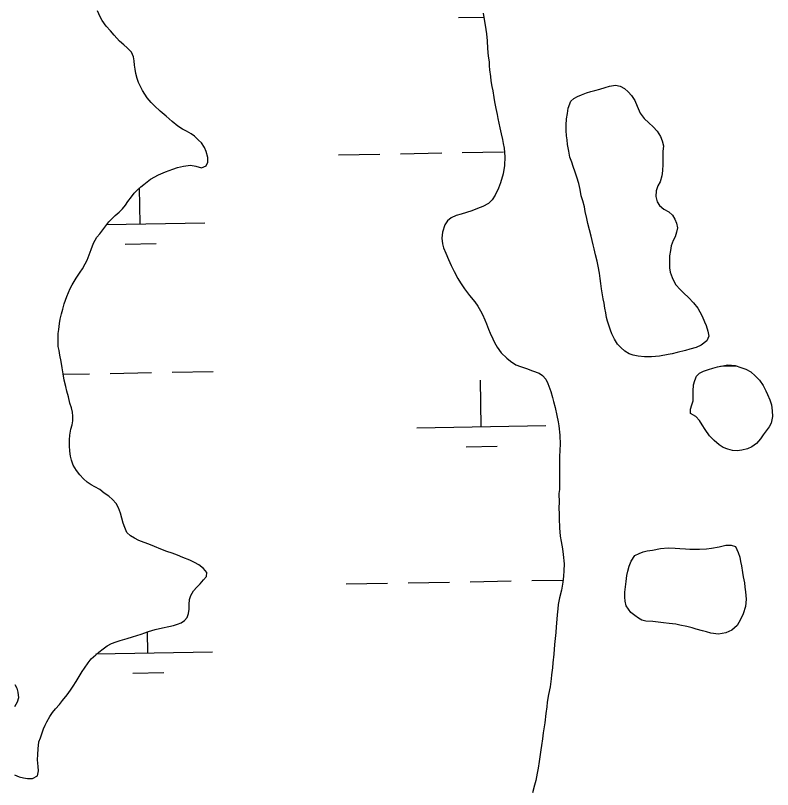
# Model space of a CAD drawing. Extents: x 3925854 to 3964121, y 224593 to 250589.
# Drawn here: x 3933307 to 3933894, y 234008 to 234608 of the extents above; entities that cross this region are included whole.
import ezdxf

# ---------------------------------------------------------------- set-up
doc = ezdxf.new("R2010")
doc.units = 0
doc.layers.add('V-WETL-SWMP', color=7, linetype='Continuous')

msp = doc.modelspace()

# ---------------------------------------------------------------- linework, layer by layer
at = {"layer": 'V-WETL-SWMP'}
for p, q in [((3933650.127, 234606.076), (3933669.686, 234606.432)), ((3933557.182, 234499.752), (3933589.175, 234500.334)), ((3933605.171, 234500.624), (3933637.164, 234501.206)), ((3933653.16, 234501.497), (3933685.153, 234502.079)), ((3933403.536, 234446.219), (3933403.033, 234474.249)), ((3933377.383, 234445.743), (3933453.524, 234447.128)), ((3933391.815, 234430.576), (3933415.81, 234431.012)), ((3933853.255, 234335.882), (3933865.56, 234336.106)), ((3933343.765, 234329.706), (3933364.208, 234330.078)), ((3933380.204, 234330.369), (3933412.197, 234330.951)), ((3933428.193, 234331.241), (3933460.186, 234331.823)), ((3933667.815, 234289.171), (3933667.169, 234325.157)), ((3933617.827, 234288.262), (3933717.804, 234290.08)), ((3933656.095, 234273.528), (3933680.089, 234273.964)), ((3933563.15, 234167.203), (3933595.142, 234167.785)), ((3933611.139, 234168.076), (3933643.131, 234168.658)), ((3933659.128, 234168.949), (3933691.12, 234169.53)), ((3933707.116, 234169.821), (3933730.924, 234170.254)), ((3933409.503, 234113.67), (3933409.202, 234130.449)), ((3933369.15, 234112.937), (3933459.492, 234114.579)), ((3933397.783, 234098.027), (3933421.777, 234098.463))]:
    msp.add_line(p, q, dxfattribs=at)
for points in [[(3933343.819, 234329.982), (3933342.996, 234334.77), (3933342.328, 234339.56), (3933341.349, 234344.502), (3933340.694, 234348.054), (3933340.043, 234351.142), (3933339.841, 234355.782), (3933339.94, 234361.199), (3933340.373, 234364.298), (3933340.943, 234369.101), (3933341.528, 234372.356), (3933342.415, 234376.389), (3933343.46, 234380.113), (3933344.657, 234384.149), (3933346.608, 234390.049), (3933349.177, 234396.11), (3933350.849, 234399.067), (3933353.892, 234404.05), (3933356.938, 234408.878), (3933358.769, 234411.372), (3933360.741, 234415.261), (3933362.413, 234418.218), (3933363.919, 234422.257), (3933365.58, 234426.297), (3933367.386, 234431.267), (3933369.968, 234435.935), (3933372.262, 234438.59), (3933376.078, 234443.735), (3933379.286, 234447.791), (3933384.188, 234452.638), (3933387.101, 234455.298), (3933389.859, 234457.957), (3933392.151, 234460.766), (3933393.979, 234463.57), (3933396.728, 234467.157), (3933398.711, 234469.963), (3933400.855, 234472.151), (3933404.077, 234474.814), (3933406.377, 234476.85), (3933411.597, 234480.926), (3933417.598, 234484.237), (3933423.144, 234486.615), (3933428.695, 234488.529), (3933432.396, 234489.804), (3933437.181, 234490.936), (3933442.434, 234491.764), (3933446.621, 234490.878), (3933451.12, 234489.686), (3933454.508, 234491.269), (3933455.872, 234494.068), (3933455.836, 234497.626), (3933454.705, 234502.257), (3933453.281, 234505.337), (3933450.922, 234509.027), (3933448.579, 234511.169), (3933445.609, 234514.079), (3933443.113, 234516.065), (3933439.378, 234518.193), (3933436.268, 234519.708), (3933432.685, 234521.993), (3933428.317, 234525.507), (3933423.632, 234529.637), (3933418.951, 234533.458), (3933414.576, 234537.591), (3933411.917, 234540.349), (3933408.785, 234544.031), (3933405.169, 234549.564), (3933402.321, 234555.725), (3933401.051, 234558.806), (3933400.238, 234562.666), (3933399.583, 234566.219), (3933399.087, 234569.308), (3933398.744, 234572.554), (3933398.403, 234575.646), (3933396.818, 234579.343), (3933393.381, 234582.558), (3933390.881, 234584.853), (3933387.601, 234587.914), (3933383.221, 234592.512), (3933380.557, 234595.734), (3933377.114, 234599.567), (3933374.13, 234603.869), (3933372.553, 234606.793), (3933370.339, 234611.413)], [(3933669.319, 234609.529), (3933669.82, 234606.119), (3933670.485, 234601.781), (3933671.465, 234596.98), (3933671.81, 234593.569), (3933672.488, 234587.989), (3933672.702, 234582.249), (3933673.075, 234576.2), (3933673.895, 234571.863), (3933674.082, 234568.761), (3933674.27, 234565.504), (3933674.943, 234560.389), (3933675.289, 234556.978), (3933676.109, 234552.641), (3933676.765, 234549.234), (3933677.593, 234544.121), (3933678.094, 234540.712), (3933679.075, 234535.756), (3933680.056, 234530.954), (3933680.708, 234527.857), (3933682.335, 234520.58), (3933683.312, 234516.089), (3933684.289, 234511.598), (3933684.786, 234508.5), (3933685.6, 234504.783), (3933686.134, 234498.115), (3933685.735, 234491.593), (3933684.717, 234484.909), (3933682.77, 234478.061), (3933681.259, 234474.01)], [(3933735.089, 234535.836), (3933737.193, 234541.412), (3933739.487, 234543.442), (3933742.403, 234545.015), (3933745.63, 234546.283), (3933749.472, 234547.865), (3933752.703, 234548.824), (3933755.935, 234549.629), (3933759.628, 234550.747), (3933763.783, 234551.87), (3933767.168, 234552.83), (3933771.789, 234553.649), (3933775.5, 234552.915), (3933778.759, 234551.097), (3933781.564, 234548.502), (3933784.371, 234545.599), (3933786.723, 234541.919), (3933788.775, 234537.465), (3933790.991, 234532.087), (3933793.965, 234527.951), (3933797.705, 234524.44), (3933801.131, 234521.388), (3933804.096, 234518.178), (3933806.761, 234514.039), (3933808.031, 234510.657), (3933808.997, 234506.654), (3933808.579, 234502.329), (3933808.469, 234498.007), (3933808.524, 234492.607), (3933808.269, 234487.357), (3933807.847, 234483.341), (3933806.35, 234478.85), (3933804.684, 234475.747), (3933803.491, 234471.722), (3933803.225, 234467.553), (3933804.193, 234463.396), (3933805.921, 234460.482), (3933809.345, 234457.585), (3933813.225, 234455.464), (3933816.029, 234452.869), (3933817.912, 234449.802), (3933819.022, 234446.882), (3933819.833, 234443.032), (3933819.095, 234439.784), (3933818.051, 234436.224), (3933816.537, 234433.431), (3933815.038, 234429.094), (3933814.455, 234425.693), (3933813.728, 234421.365), (3933813.78, 234416.273), (3933813.821, 234412.261), (3933814.321, 234408.717), (3933815.752, 234404.565), (3933818.429, 234399.346), (3933822.176, 234395.063), (3933824.826, 234392.467), (3933828.41, 234389.109), (3933832.308, 234385.136), (3933835.747, 234380.851), (3933837.319, 234378.089), (3933839.051, 234374.712), (3933840.948, 234370.256), (3933842.211, 234367.491), (3933843.49, 234363.183), (3933844.302, 234359.179), (3933842.641, 234355.613), (3933838.2, 234352.327), (3933834.361, 234350.436), (3933829.59, 234349.152), (3933826.205, 234348.192), (3933819.742, 234346.428), (3933815.738, 234345.616), (3933812.657, 234345.121), (3933805.88, 234343.817), (3933799.714, 234343.137), (3933794.312, 234343.236), (3933789.524, 234343.65), (3933785.504, 234344.38), (3933782.407, 234345.429), (3933778.989, 234347.709), (3933776.029, 234350.456), (3933773.533, 234353.054), (3933771.179, 234356.888), (3933769.13, 234361.033), (3933768.02, 234363.954), (3933766.748, 234367.645), (3933765.791, 234370.721), (3933764.989, 234373.645), (3933764.334, 234377.342), (3933763.681, 234380.885), (3933763.024, 234384.736), (3933762.372, 234388.124), (3933761.877, 234391.205), (3933761.057, 234395.981), (3933760.551, 234400.142), (3933759.895, 234403.994), (3933759.389, 234408.155), (3933758.41, 234413.392), (3933757.751, 234417.397), (3933756.314, 234422.166), (3933755.341, 234426.786)], [(3933755.341, 234426.786), (3933754.536, 234430.018), (3933752.923, 234436.792), (3933751.639, 234441.717), (3933750.508, 234446.643), (3933749.697, 234450.493), (3933748.407, 234455.881), (3933747.754, 234459.424), (3933746.472, 234464.04), (3933745.351, 234468.041), (3933744.53, 234472.816), (3933743.403, 234477.434), (3933741.809, 234482.356), (3933740.688, 234486.357), (3933739.099, 234490.816), (3933738.14, 234494.047), (3933736.556, 234498.043), (3933735.739, 234502.51), (3933734.605, 234507.745), (3933734.413, 234511.446), (3933733.918, 234514.528), (3933733.723, 234518.538), (3933733.68, 234522.704), (3933733.939, 234527.645), (3933734.669, 234531.665), (3933735.089, 234535.836)], [(3933681.259, 234474.01), (3933678.678, 234468.397), (3933676.386, 234464.959), (3933673.466, 234462.136), (3933669.145, 234459.763), (3933664.972, 234458.014), (3933660.488, 234456.416), (3933656.311, 234455.131), (3933652.134, 234453.847), (3933648.265, 234452.721), (3933644.405, 234450.819), (3933641.636, 234448.463), (3933639.493, 234445.492), (3933637.843, 234439.889), (3933637.27, 234435.227), (3933637.782, 234430.731), (3933638.588, 234427.791), (3933640.339, 234423.463), (3933642.406, 234418.674), (3933644.626, 234414.04), (3933646.848, 234409.252), (3933649.695, 234404.005), (3933651.747, 234400.611), (3933654.9, 234395.832), (3933658.834, 234390.596), (3933662.917, 234385.827), (3933665.28, 234382.437), (3933667.336, 234378.733), (3933668.914, 234376.111), (3933670.666, 234371.783), (3933671.782, 234368.846), (3933673.534, 234364.519), (3933674.805, 234361.583), (3933676.869, 234357.103), (3933678.139, 234354.323), (3933680.192, 234350.774), (3933683.342, 234346.306), (3933687.73, 234342.161), (3933690.547, 234339.861), (3933694.61, 234337.11), (3933698.35, 234335.596), (3933702.866, 234334.09), (3933707.539, 234332.431), (3933712.681, 234330.466), (3933715.336, 234328.786), (3933717.849, 234325.863), (3933719.436, 234322.465), (3933721.672, 234316.28), (3933722.96, 234311.792), (3933723.767, 234308.697), (3933725.056, 234304.054), (3933726.518, 234297.706), (3933727.498, 234292.905), (3933727.84, 234289.805), (3933728.848, 234282.366), (3933728.921, 234275.227), (3933728.653, 234271.034), (3933728.4, 234265.445), (3933728.438, 234261.72), (3933728.502, 234255.513), (3933728.546, 234251.168), (3933728.458, 234244.649), (3933728.502, 234240.304), (3933728.068, 234237.196), (3933728.138, 234230.368), (3933728.024, 234226.332), (3933728.08, 234220.9), (3933728.112, 234217.797), (3933728.34, 234210.66), (3933729.027, 234204.149), (3933729.691, 234199.966), (3933730.679, 234194.389), (3933731.189, 234190.048), (3933732.195, 234182.765), (3933731.785, 234177.329), (3933731.673, 234173.137), (3933730.944, 234168.474), (3933729.922, 234162.256), (3933728.584, 234156.5), (3933727.552, 234151.212), (3933727.276, 234147.795), (3933726.702, 234143.289), (3933726.426, 234139.872), (3933725.866, 234133.969), (3933725.6, 234129.62), (3933724.609, 234120.299), (3933724.064, 234112.844), (3933723.358, 234106.008), (3933722.933, 234102.124), (3933722.366, 234096.841), (3933721.932, 234093.733), (3933721.221, 234087.362), (3933720.04, 234081.453), (3933719.014, 234075.545), (3933718.585, 234071.971), (3933717.863, 234066.687), (3933717.004, 234059.695), (3933715.842, 234051.923), (3933715.27, 234047.106), (3933714.547, 234041.977), (3933714.116, 234038.559)], [(3933325.074, 234044.762), (3933326.279, 234048.024), (3933327.332, 234050.974), (3933328.53, 234054.855), (3933329.739, 234057.653), (3933331.103, 234060.452), (3933333.383, 234064.499), (3933335.673, 234067.462), (3933337.964, 234070.425), (3933340.871, 234073.705), (3933343.315, 234076.824), (3933346.827, 234081.348), (3933349.423, 234084.779), (3933351.557, 234087.895), (3933353.996, 234091.479), (3933356.278, 234095.371), (3933358.559, 234099.263), (3933360.234, 234101.91), (3933363.131, 234106.118), (3933365.576, 234109.083), (3933369.102, 234112.369), (3933371.402, 234114.404), (3933374.78, 234116.914), (3933378.006, 234119.268), (3933381.392, 234121.005), (3933384.784, 234122.278), (3933387.867, 234123.392), (3933393.421, 234124.997), (3933397.433, 234126.121), (3933404.218, 234128.357), (3933409.924, 234130.272), (3933415.169, 234131.873), (3933420.726, 234133.168), (3933425.666, 234134.301), (3933429.372, 234135.113), (3933432.456, 234136.073), (3933435.387, 234137.031), (3933437.843, 234138.913), (3933439.831, 234141.255), (3933441.039, 234144.207), (3933441.468, 234147.616), (3933441.43, 234151.329), (3933441.701, 234155.046), (3933442.753, 234158.151), (3933444.881, 234161.887), (3933447.483, 234164.699), (3933449.931, 234167.354), (3933452.685, 234170.477), (3933454.825, 234172.975), (3933455.103, 234176.073), (3933452.596, 234179.142), (3933449.007, 234182.045), (3933445.584, 234183.867), (3933441.852, 234185.685), (3933436.569, 234187.798), (3933432.374, 234189.457), (3933428.181, 234190.961), (3933424.144, 234192.313), (3933419.482, 234194.277), (3933414.665, 234196.239), (3933410.315, 234197.897), (3933406.586, 234199.406), (3933402.393, 234200.91), (3933398.97, 234202.732), (3933396.011, 234204.559), (3933393.044, 234207.159), (3933391.614, 234210.858), (3933390.34, 234214.404), (3933389.219, 234218.106), (3933388.251, 234221.965), (3933386.816, 234226.128), (3933384.768, 234229.666), (3933382.106, 234232.733), (3933379.141, 234235.179), (3933375.712, 234237.62), (3933372.124, 234240.368), (3933368.234, 234242.495), (3933365.588, 234244.015), (3933362.317, 234246.148), (3933359.661, 234248.597), (3933356.69, 234251.661), (3933354.179, 234255.04), (3933351.659, 234259.346), (3933350.229, 234263.045), (3933349.578, 234266.134), (3933349.073, 234270.152), (3933348.721, 234274.326), (3933348.675, 234278.813), (3933348.946, 234282.529), (3933349.829, 234287.026), (3933350.875, 234290.596), (3933351.308, 234293.695), (3933351.273, 234297.099), (3933350.93, 234300.345), (3933350.277, 234303.742), (3933349.003, 234307.288), (3933347.87, 234312.073), (3933346.741, 234316.549), (3933345.777, 234320.098), (3933344.643, 234325.038), (3933343.819, 234329.982)], [(3933306.359, 234089.29), (3933307.782, 234086.364), (3933308.74, 234083.434), (3933309.096, 234078.95), (3933308.047, 234075.535), (3933306.072, 234071.956)], [(3933305.993, 234019.189), (3933309.723, 234017.68), (3933312.98, 234016.94), (3933316.079, 234016.507), (3933320.102, 234016.548), (3933323.949, 234018.599), (3933324.683, 234022.475), (3933324.495, 234025.723), (3933323.979, 234030.824), (3933324.091, 234035.003), (3933324.354, 234039.493), (3933325.074, 234044.762)], [(3933714.116, 234038.559), (3933713.239, 234033.273), (3933712.81, 234029.699), (3933711.933, 234024.413), (3933711.197, 234020.526), (3933710.012, 234014.927), (3933708.964, 234011.191), (3933707.471, 234005.434)]]:
    msp.add_lwpolyline(points, dxfattribs=at)
for points in [[(3933836.946, 234293.828), (3933834.137, 234296.885), (3933830.1, 234299.313), (3933830.066, 234302.708), (3933830.957, 234306.112), (3933832.007, 234309.055), (3933831.974, 234312.295), (3933831.931, 234316.461), (3933832.189, 234321.402), (3933833.234, 234324.808), (3933834.743, 234328.218), (3933837.033, 234330.556), (3933839.951, 234331.975), (3933843.949, 234333.405), (3933847.334, 234334.365), (3933850.873, 234335.327), (3933855.03, 234336.296), (3933858.881, 234336.952), (3933864.597, 234336.394), (3933869.086, 234335.051), (3933872.957, 234333.701), (3933876.683, 234331.579), (3933880.109, 234328.528), (3933883.384, 234325.166), (3933886.36, 234320.876), (3933888.408, 234316.73), (3933889.671, 234313.966), (3933891.565, 234309.818), (3933892.685, 234305.972), (3933893.35, 234301.349), (3933893.55, 234296.876), (3933892.522, 234291.773), (3933891.007, 234288.98), (3933888.724, 234285.87), (3933886.287, 234282.759), (3933884.158, 234279.651), (3933881.109, 234276.07), (3933877.432, 234273.409), (3933874.052, 234271.986), (3933869.897, 234270.863), (3933866.198, 234270.362), (3933862.492, 234270.633), (3933858.933, 234271.522), (3933855.369, 234273.029), (3933852.262, 234275.003), (3933848.216, 234278.357), (3933844.629, 234282.024), (3933841.339, 234286.774), (3933839.14, 234290.609)], [(3933786.795, 234142.855), (3933783.841, 234144.985), (3933780.237, 234150.349), (3933779.429, 234153.89), (3933779.089, 234156.973), (3933779.204, 234160.832), (3933779.624, 234165.003), (3933780.046, 234169.02), (3933780.77, 234173.657), (3933781.352, 234177.058), (3933782.392, 234181.08), (3933783.895, 234184.954), (3933786.783, 234189.304), (3933790.161, 234190.882), (3933793.236, 234191.994), (3933796.315, 234192.797), (3933800.629, 234193.458), (3933806.635, 234194.6), (3933812.803, 234195.126), (3933818.205, 234195.027), (3933821.758, 234194.6), (3933826.082, 234194.336), (3933829.48, 234194.062), (3933836.886, 234194.138), (3933842.285, 234194.347), (3933846.137, 234195.004), (3933852.145, 234195.992), (3933857.378, 234197.28), (3933861.392, 234197.166), (3933864.798, 234196.121), (3933867.004, 234191.668), (3933868.123, 234187.822), (3933868.619, 234184.586), (3933869.424, 234181.354), (3933870.249, 234176.115), (3933870.901, 234172.727), (3933871.721, 234167.952), (3933872.218, 234164.716), (3933872.718, 234161.018), (3933873.24, 234155.313), (3933872.679, 234149.752), (3933870.732, 234144.022), (3933868.772, 234139.527), (3933866.04, 234135.024), (3933861.912, 234131.278), (3933857.302, 234129.379), (3933851.602, 234128.395), (3933845.731, 234129.106), (3933842.481, 234129.999), (3933839.233, 234130.737), (3933834.281, 234132.076), (3933831.184, 234133.124), (3933827.161, 234134.163), (3933821.748, 234135.342), (3933818.501, 234135.926), (3933813.557, 234136.493), (3933809.076, 234137.064), (3933804.903, 234137.639), (3933800.733, 234138.059), (3933795.327, 234138.467), (3933792.388, 234139.208), (3933789.596, 234140.569)]]:
    msp.add_lwpolyline(points, close=True, dxfattribs=at)

doc.saveas('drawing.dxf')
